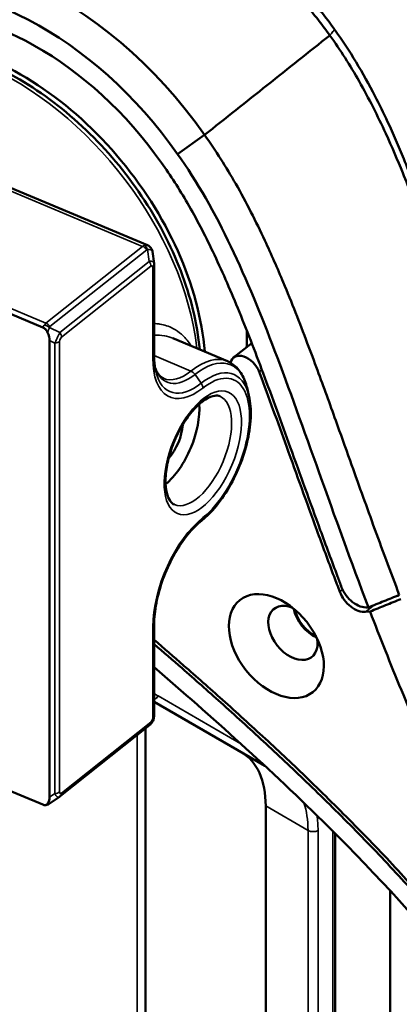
# Model space of a CAD drawing. Header units: millimetres. Extents: x 0 to 14369, y -869 to 2970.
# Tile 606 of 656: x 3586 to 3602, y 1566 to 1608. Entities that reach past the tile are written whole.
import ezdxf

# ---------------------------------------------------------------- set-up
doc = ezdxf.new("R2010")
doc.units = ezdxf.units.MM
doc.header["$LTSCALE"] = 10
doc.layers.add('Sichtbar (ISO)', color=7, linetype='Continuous', lineweight=50)
doc.layers.add('Sichtbar schmal (ISO)', color=7, linetype='Continuous', lineweight=35)

msp = doc.modelspace()

# ---------------------------------------------------------------- linework, layer by layer
at = {"layer": 'Sichtbar (ISO)'}
for p, q in [((3577.218, 1603.722), (3591.032, 1597.928)), ((3593.456, 1602.621), (3592.302, 1601.809)), ((3586.574, 1594.435), (3570.452, 1601.198)), ((3591.238, 1597.659), (3591.307, 1597.154)), ((3591.311, 1593.223), (3591.311, 1597.088)), ((3586.863, 1574.449), (3586.863, 1593.875)), ((3592.112, 1593.97), (3592.112, 1593.97)), ((3592.112, 1593.97), (3594.427, 1592.999)), ((3595.467, 1593.762), (3594.695, 1593.149)), ((3595.344, 1591.533), (3595.265, 1591.861)), ((3600.313, 1582.333), (3600.502, 1582.349)), ((3600.434, 1582.525), (3600.391, 1582.522)), ((3591.311, 1577.926), (3591.311, 1581.792)), ((3570.452, 1580.895), (3586.574, 1574.132)), ((3591.311, 1578.507), (3596.016, 1575.79)), ((3596.016, 1575.79), (3591.311, 1578.507)), ((3587.313, 1574.489), (3591.115, 1577.51)), ((3590.938, 1577.369), (3590.938, 1490.444)), ((3586.845, 1574.171), (3587.284, 1574.468)), ((3587.284, 1574.468), (3587.284, 1574.468)), ((3596.059, 1549.387), (3596.059, 1574.075)), ((3596.059, 1574.075), (3596.059, 1549.387)), ((3599.011, 1549.481), (3599.011, 1572.909)), ((3599.011, 1549.481), (3599.011, 1572.909)), ((3601.362, 1553.166), (3601.362, 1570.467)), ((3601.362, 1570.467), (3601.362, 1553.166))]:
    msp.add_line(p, q, dxfattribs=at)
for centre, major_axis, ratio, start_param, end_param in [((3585.485, 1597.943), (-8.657, 10.894), 0.66056, 4.619039, 6.132927), ((3584.897, 1597.475), (-8.035, 10.111), 0.66056, 4.618211, 5.98937), ((3584.897, 1597.475), (-7.31, 9.199), 0.66056, 4.620501, 5.911532), ((3584.19, 1596.523), (7.155, -9.003), 0.66056, 0.775546, 2.482615), ((3585.952, 1597.924), (-7.156, 9.006), 0.66056, 4.632349, 4.63235), ((3585.954, 1597.925), (-7.155, 9.003), 0.66056, 3.78836, 3.865299), ((3586.291, 1594.404), (0.505, -0.701), 0.382792, 0.4886, 1.050951), ((3588.892, 1600.26), (5.537, -6.968), 0.66056, 0.206548, 0.214697), ((3595.193, 1592.522), (-0.498, 0.626), 0.66056, 4.258206, 6.753415), ((3591.766, 1589.777), (0.967, 2.305), 0.479925, 3.88206, 5.542717), ((3591.766, 1589.777), (0.503, 1.199), 0.479925, 4.077985, 5.346793), ((3600.029, 1583.404), (-0.622, 0.783), 0.66056, 1.120535, 2.727726), ((3599.951, 1583.215), (0.622, -0.783), 0.66056, 4.263565, 5.869331), ((3597.219, 1581.439), (-0.809, 1.018), 0.66056, 5.417798, 10.290165), ((3598.277, 1582.279), (-0.809, 1.018), 0.66056, 0.922415, 2.219178), ((3598.277, 1582.279), (0.778, -0.979), 0.66056, 4.092576, 5.332202), ((3592.523, 1572.033), (2.5, 4.33), 0.57735, 5.497787, 6.283185), ((3592.523, 1572.033), (2.5, 4.33), 0.57735, 5.497787, 6.283185), ((3586.291, 1574.4), (0.551, 0.182), 0.850051, 5.446323, 6.008674)]:
    msp.add_ellipse(centre, major_axis=major_axis, ratio=ratio, start_param=start_param, end_param=end_param, dxfattribs=at)
msp.add_ellipse((3596.514, 1580.878), major_axis=(1.555, -1.957), ratio=0.66056, dxfattribs=at)
for points, knots in [([(3598.992, 1607.108), (3598.838, 1607.323), (3598.68, 1607.535), (3598.376, 1607.922), (3598.237, 1608.092), (3598.09, 1608.265)], [0.0000844, 0.0000844, 0.0000844, 0.0000844, 0.0798334, 0.0798334, 0.1472995, 0.1472995, 0.1472995, 0.1472995]), ([(3597.856, 1608.059), (3598.02, 1607.865), (3598.179, 1607.668), (3598.49, 1607.267), (3598.641, 1607.064), (3598.788, 1606.859)], [-0.1522919, -0.1522919, -0.1522919, -0.1522919, -0.0761955, -0.0761955, -0.000062, -0.000062, -0.000062, -0.000062]), ([(3593.456, 1602.621), (3594.345, 1603.326), (3595.234, 1604.033), (3597.011, 1605.445), (3597.9, 1606.152), (3598.788, 1606.859)], [0.0000101, 0.0000101, 0.0000101, 0.0000101, 0.4536222, 0.4536222, 0.9072439, 0.9072439, 0.9072439, 0.9072439]), ([(3598.788, 1606.859), (3599.245, 1606.233), (3599.655, 1605.577), (3600.45, 1604.176), (3600.827, 1603.431), (3601.426, 1602.128), (3601.666, 1601.567), (3602.031, 1600.668), (3602.164, 1600.328), (3602.448, 1599.583), (3602.598, 1599.177), (3602.918, 1598.286), (3603.088, 1597.799), (3603.455, 1596.729), (3603.651, 1596.147), (3604.087, 1594.839), (3604.326, 1594.117), (3604.85, 1592.551), (3605.132, 1591.725), (3605.611, 1590.373), (3605.789, 1589.882), (3606.257, 1588.627), (3606.557, 1587.864), (3607.037, 1586.718), (3607.208, 1586.322), (3607.384, 1585.93)], [-3.362966, -3.362966, -3.362966, -3.362966, -3.212837, -3.212837, -3.049792, -3.049792, -2.929055, -2.929055, -2.856102, -2.856102, -2.769215, -2.769215, -2.665488, -2.665488, -2.541546, -2.541546, -2.391557, -2.391557, -2.196097, -2.196097, -2.085597, -2.085597, -1.911423, -1.911423, -1.819995, -1.819995, -1.819995, -1.819995]), ([(3599.001, 1607.096), (3599, 1607.098), (3598.998, 1607.1), (3598.995, 1607.104), (3598.994, 1607.106), (3598.992, 1607.108)], [-0.001556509, -0.001556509, -0.001556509, -0.001556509, -0.000792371, -0.000792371, -0.000064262, -0.000064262, -0.000064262, -0.000064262]), ([(3607.567, 1586.075), (3607.232, 1586.818), (3606.914, 1587.573), (3606.147, 1589.512), (3605.716, 1590.709), (3604.592, 1593.976), (3603.915, 1596.13), (3603.077, 1598.565), (3602.915, 1599.028), (3602.609, 1599.871), (3602.466, 1600.257), (3602.195, 1600.961), (3602.067, 1601.283), (3601.72, 1602.131), (3601.49, 1602.663), (3601.075, 1603.554), (3600.896, 1603.921), (3600.215, 1605.24), (3599.642, 1606.211), (3599.001, 1607.096)], [-2.307461, -2.307461, -2.307461, -2.307461, -2.059249, -2.059249, -1.68156, -1.68156, -1.020528, -1.020528, -0.866504, -0.866504, -0.737842, -0.737842, -0.630008, -0.630008, -0.452433, -0.452433, -0.32797, -0.32797, -0.000015, -0.000015, -0.000015, -0.000015]), ([(3584.09, 1605.732), (3585.098, 1605.309), (3586.099, 1604.723), (3587.99, 1603.285), (3588.881, 1602.434), (3590.463, 1600.554), (3591.154, 1599.525), (3592.27, 1597.391), (3592.694, 1596.286), (3593.102, 1594.621), (3593.2, 1594.05), (3593.251, 1593.492)], [0, 0, 0, 0, 0.325453, 0.325453, 0.651056, 0.651056, 0.976371, 0.976371, 1.301873, 1.301873, 1.473642, 1.473642, 1.473642, 1.473642]), ([(3593.456, 1602.621), (3593.937, 1601.948), (3594.379, 1601.256), (3595.237, 1599.753), (3595.647, 1598.939), (3596.297, 1597.543), (3596.558, 1596.947), (3597.164, 1595.501), (3597.507, 1594.627), (3597.978, 1593.385), (3598.123, 1592.995), (3598.526, 1591.902), (3598.79, 1591.173), (3599.242, 1589.916), (3599.441, 1589.36), (3599.99, 1587.824), (3600.304, 1586.947), (3601.001, 1585.036), (3601.369, 1584.044), (3601.747, 1583.054)], [0.000075, 0.000075, 0.000075, 0.000075, 0.248321, 0.248321, 0.524162, 0.524162, 0.726511, 0.726511, 1.017103, 1.017103, 1.147974, 1.147974, 1.390253, 1.390253, 1.583853, 1.583853, 1.895029, 1.895029, 2.230296, 2.230296, 2.230296, 2.230296]), ([(3592.302, 1601.809), (3594.004, 1599.461), (3595.3, 1596.443), (3597.666, 1590.233), (3598.945, 1586.422), (3600.434, 1582.525)], [-2.556137, -2.556137, -2.556137, -2.556137, -1.323071, -1.323071, 0, 0, 0, 0]), ([(3599.293, 1583.375), (3599.234, 1583.53), (3599.175, 1583.685), (3599.117, 1583.839), (3598.869, 1584.499), (3598.625, 1585.157), (3598.385, 1585.813), (3598.168, 1586.405), (3597.953, 1586.996), (3597.74, 1587.584), (3597.528, 1588.172), (3597.317, 1588.758), (3597.106, 1589.341), (3596.915, 1589.871), (3596.724, 1590.399), (3596.532, 1590.923), (3596.34, 1591.447), (3596.148, 1591.969), (3595.953, 1592.486), (3595.778, 1592.955), (3595.6, 1593.42), (3595.42, 1593.882), (3595.24, 1594.344), (3595.057, 1594.802), (3594.871, 1595.254), (3594.701, 1595.666), (3594.528, 1596.073), (3594.352, 1596.475), (3594.175, 1596.877), (3593.994, 1597.273), (3593.808, 1597.663), (3593.637, 1598.02), (3593.463, 1598.372), (3593.283, 1598.715), (3593.104, 1599.057), (3592.921, 1599.392), (3592.731, 1599.718), (3592.556, 1600.02), (3592.376, 1600.315), (3592.191, 1600.602), (3592.005, 1600.889), (3591.814, 1601.169), (3591.618, 1601.44)], [0, 0, 0, 0, 0.023683, 0.023683, 0.023683, 0.124664, 0.124664, 0.124664, 0.215919, 0.215919, 0.215919, 0.307147, 0.307147, 0.307147, 0.390058, 0.390058, 0.390058, 0.472881, 0.472881, 0.472881, 0.547824, 0.547824, 0.547824, 0.622832, 0.622832, 0.622832, 0.691034, 0.691034, 0.691034, 0.759265, 0.759265, 0.759265, 0.821892, 0.821892, 0.821892, 0.884313, 0.884313, 0.884313, 0.942107, 0.942107, 0.942107, 1, 1, 1, 1]), ([(3591.032, 1597.928), (3591.068, 1597.913), (3591.101, 1597.891), (3591.158, 1597.84), (3591.182, 1597.81), (3591.217, 1597.745), (3591.229, 1597.71), (3591.237, 1597.669), (3591.237, 1597.664), (3591.238, 1597.659)], [0, 0, 0, 0, 0.01194589, 0.01194589, 0.02339777, 0.02339777, 0.03460892, 0.03460892, 0.03621513, 0.03621513, 0.03621513, 0.03621513]), ([(3586.574, 1594.435), (3586.595, 1594.426), (3586.615, 1594.415), (3586.653, 1594.388), (3586.671, 1594.373), (3586.707, 1594.335), (3586.724, 1594.313), (3586.754, 1594.268), (3586.766, 1594.246), (3586.775, 1594.223)], [0.000001, 0.000001, 0.000001, 0.000001, 0.00746378, 0.00746378, 0.01469151, 0.01469151, 0.02313775, 0.02313775, 0.03081502, 0.03081502, 0.03081502, 0.03081502]), ([(3591.311, 1593.223), (3591.311, 1593.173), (3591.312, 1593.124), (3591.316, 1593.028), (3591.319, 1592.981), (3591.327, 1592.889), (3591.332, 1592.844), (3591.343, 1592.758), (3591.35, 1592.715), (3591.365, 1592.634), (3591.373, 1592.594), (3591.382, 1592.556)], [1.5707963, 1.5707963, 1.5707963, 1.5707963, 1.6255341, 1.6255341, 1.680272, 1.680272, 1.7350098, 1.7350098, 1.7897476, 1.7897476, 1.8444854, 1.8444854, 1.8444854, 1.8444854]), ([(3591.347, 1592.732), (3591.353, 1592.716), (3591.359, 1592.7), (3591.388, 1592.625), (3591.414, 1592.571), (3591.469, 1592.477), (3591.498, 1592.436), (3591.558, 1592.367), (3591.589, 1592.339), (3591.652, 1592.292), (3591.685, 1592.274), (3591.719, 1592.259)], [1.9306703, 1.9306703, 1.9306703, 1.9306703, 1.9602506, 1.9602506, 2.0760157, 2.0760157, 2.1917809, 2.1917809, 2.307546, 2.307546, 2.4233111, 2.4233111, 2.4233111, 2.4233111]), ([(3595.265, 1591.861), (3595.239, 1591.967), (3595.208, 1592.068), (3595.134, 1592.26), (3595.091, 1592.351), (3594.992, 1592.521), (3594.937, 1592.599), (3594.812, 1592.742), (3594.743, 1592.806), (3594.593, 1592.917), (3594.512, 1592.963), (3594.427, 1592.999)], [4.9860781, 4.9860781, 4.9860781, 4.9860781, 5.1018432, 5.1018432, 5.2176084, 5.2176084, 5.3333735, 5.3333735, 5.4491387, 5.4491387, 5.5649038, 5.5649038, 5.5649038, 5.5649038]), ([(3595.783, 1592.543), (3595.79, 1592.522), (3595.992, 1591.985), (3596.384, 1590.923), (3596.976, 1589.289), (3597.59, 1587.584), (3598.257, 1585.749), (3598.801, 1584.279), (3599.133, 1583.401), (3599.215, 1583.184)], [0, 0, 0, 0, 0.00678, 0.177354, 0.348111, 0.535997, 0.723938, 0.93191, 1, 1, 1, 1]), ([(3594.109, 1591.506), (3594.048, 1591.531), (3593.979, 1591.541), (3593.781, 1591.515), (3593.645, 1591.465), (3593.361, 1591.286), (3593.218, 1591.168), (3592.929, 1590.868), (3592.783, 1590.685), (3592.507, 1590.271), (3592.377, 1590.038), (3592.149, 1589.549), (3592.052, 1589.292), (3591.903, 1588.783), (3591.85, 1588.532), (3591.793, 1588.065), (3591.789, 1587.848), (3591.822, 1587.479), (3591.86, 1587.324), (3591.959, 1587.086), (3592.019, 1587.005), (3592.11, 1586.928), (3592.142, 1586.909), (3592.175, 1586.895)], [5.564904, 5.564904, 5.564904, 5.564904, 5.838365, 5.838365, 6.166071, 6.166071, 6.455502, 6.455502, 6.752855, 6.752855, 7.057041, 7.057041, 7.364032, 7.364032, 7.67013, 7.67013, 7.971357, 7.971357, 8.263924, 8.263924, 8.556837, 8.556837, 8.706496, 8.706496, 8.706496, 8.706496]), ([(3595.344, 1591.533), (3595.412, 1591.248), (3595.437, 1590.927), (3595.406, 1590.239), (3595.351, 1589.874), (3595.169, 1589.137), (3595.045, 1588.766), (3594.739, 1588.052), (3594.558, 1587.709), (3594.156, 1587.079), (3593.935, 1586.794), (3593.581, 1586.425), (3593.456, 1586.31), (3593.328, 1586.209)], [1.297107, 1.297107, 1.297107, 1.297107, 1.635327, 1.635327, 1.97236, 1.97236, 2.304248, 2.304248, 2.634601, 2.634601, 2.966788, 2.966788, 3.141593, 3.141593, 3.141593, 3.141593]), ([(3593.328, 1586.209), (3593.136, 1586.056), (3592.938, 1585.858), (3592.552, 1585.386), (3592.363, 1585.11), (3592.019, 1584.507), (3591.864, 1584.18), (3591.606, 1583.511), (3591.504, 1583.169), (3591.361, 1582.509), (3591.321, 1582.192), (3591.312, 1581.865), (3591.311, 1581.828), (3591.311, 1581.792)], [6.283185, 6.283185, 6.283185, 6.283185, 6.581888, 6.581888, 6.88711, 6.88711, 7.196267, 7.196267, 7.506295, 7.506295, 7.814279, 7.814279, 7.853982, 7.853982, 7.853982, 7.853982]), ([(3601.747, 1583.054), (3601.528, 1582.966), (3601.309, 1582.878), (3600.872, 1582.702), (3600.653, 1582.614), (3600.434, 1582.525)], [-0.141508, -0.141508, -0.141508, -0.141508, -0.0707358, -0.0707358, -0.0000006, -0.0000006, -0.0000006, -0.0000006]), ([(3600.502, 1582.349), (3600.721, 1582.437), (3600.94, 1582.525), (3601.377, 1582.701), (3601.595, 1582.789), (3601.814, 1582.877)], [-0.1414596, -0.1414596, -0.1414596, -0.1414596, -0.0707421, -0.0707421, -0.0000296, -0.0000296, -0.0000296, -0.0000296]), ([(3600.502, 1582.349), (3600.926, 1581.246), (3601.371, 1580.122), (3602.293, 1577.897), (3602.775, 1576.786), (3603.28, 1575.681)], [-0.757357, -0.757357, -0.757357, -0.757357, -0.3779386, -0.3779386, -0.000001, -0.000001, -0.000001, -0.000001]), ([(3603.619, 1569.184), (3603.017, 1569.854), (3601.795, 1571.254), (3599.859, 1573.263), (3597.933, 1575.167), (3596.046, 1576.942), (3594.277, 1578.548), (3592.697, 1579.944), (3591.729, 1580.784), (3591.311, 1581.145)], [0, 0, 0, 0, 0.1028751, 0.2112079, 0.3200217, 0.4178688, 0.5157469, 0.604038, 0.6709921, 0.6709921, 0.6709921, 0.6709921]), ([(3591.311, 1580.966), (3591.706, 1580.625), (3592.102, 1580.281), (3592.498, 1579.935), (3593.048, 1579.454), (3593.598, 1578.968), (3594.148, 1578.476), (3594.757, 1577.931), (3595.366, 1577.378), (3595.972, 1576.818), (3596.579, 1576.257), (3597.183, 1575.688), (3597.784, 1575.109), (3598.453, 1574.466), (3599.117, 1573.809), (3599.776, 1573.141), (3600.433, 1572.476), (3601.085, 1571.799), (3601.724, 1571.102), (3602.33, 1570.44), (3602.924, 1569.76), (3603.527, 1569.088)], [0.5422999, 0.5422999, 0.5422999, 0.5422999, 0.5858181, 0.5858181, 0.5858181, 0.6463583, 0.6463583, 0.6463583, 0.7134722, 0.7134722, 0.7134722, 0.7805648, 0.7805648, 0.7805648, 0.8551772, 0.8551772, 0.8551772, 0.9294598, 0.9294598, 0.9294598, 1, 1, 1, 1]), ([(3609.297, 1560.421), (3606.071, 1565.118), (3603.012, 1568.936), (3596.263, 1575.639), (3593.723, 1577.903), (3591.311, 1579.981)], [-3.808685, -3.808685, -3.808685, -3.808685, -2.511642, -2.511642, -1.763297, -1.763297, -1.763297, -1.763297]), ([(3591.311, 1577.926), (3591.311, 1577.876), (3591.304, 1577.823), (3591.276, 1577.726), (3591.255, 1577.681), (3591.207, 1577.602), (3591.178, 1577.568), (3591.137, 1577.528), (3591.126, 1577.519), (3591.115, 1577.51)], [0, 0, 0, 0, 0.01589045, 0.01589045, 0.03040521, 0.03040521, 0.04379108, 0.04379108, 0.04830901, 0.04830901, 0.04830901, 0.04830901]), ([(3586.775, 1574.175), (3586.765, 1574.16), (3586.754, 1574.148), (3586.724, 1574.128), (3586.707, 1574.12), (3586.67, 1574.113), (3586.653, 1574.113), (3586.615, 1574.118), (3586.595, 1574.123), (3586.574, 1574.132)], [0.000001, 0.000001, 0.000001, 0.000001, 0.00770548, 0.00770548, 0.01618567, 0.01618567, 0.02341904, 0.02341904, 0.03088693, 0.03088693, 0.03088693, 0.03088693]), ([(3586.845, 1574.171), (3586.814, 1574.15), (3586.779, 1574.134), (3586.714, 1574.117), (3586.684, 1574.113), (3586.655, 1574.114)], [0.0000019, 0.0000019, 0.0000019, 0.0000019, 0.01155244, 0.01155244, 0.02059618, 0.02059618, 0.02059618, 0.02059618])]:
    msp.add_open_spline(points, degree=3, knots=knots, dxfattribs=at)
for points in [[(3591.307, 1597.154), (3591.31, 1597.132), (3591.311, 1597.11), (3591.311, 1597.088)], [(3587.313, 1574.489), (3587.303, 1574.481), (3587.294, 1574.474), (3587.284, 1574.468)]]:
    msp.add_open_spline(points, degree=3, dxfattribs=at)
at = {"layer": 'Sichtbar schmal (ISO)'}
for p, q in [((3590.822, 1597.882), (3577.025, 1603.669)), ((3570.599, 1601.369), (3586.708, 1594.612)), ((3586.708, 1594.612), (3590.822, 1597.882)), ((3586.879, 1594.468), (3590.994, 1597.738)), ((3591.03, 1597.754), (3591.1, 1597.239)), ((3591.1, 1597.239), (3587.298, 1594.218)), ((3591.171, 1597.036), (3587.369, 1594.015)), ((3591.254, 1593.121), (3591.254, 1596.987)), ((3586.854, 1594.436), (3587.298, 1594.218)), ((3586.863, 1593.875), (3587.09, 1593.764)), ((3587.09, 1593.764), (3587.09, 1574.602)), ((3587.286, 1593.833), (3587.286, 1574.671)), ((3591.311, 1593.234), (3592.879, 1592.576)), ((3595.783, 1592.543), (3595.898, 1592.634)), ((3593.051, 1592.433), (3593.313, 1592.058)), ((3599.334, 1583.278), (3599.215, 1583.184)), ((3600.68, 1582.624), (3600.313, 1582.333)), ((3591.254, 1577.825), (3591.254, 1581.69)), ((3591.482, 1578.755), (3595, 1576.723)), ((3595, 1576.723), (3591.482, 1578.755)), ((3587.369, 1574.622), (3591.171, 1577.643)), ((3590.586, 1489.954), (3590.586, 1577.09)), ((3586.863, 1574.449), (3587.09, 1574.602)), ((3596.059, 1574.075), (3597.862, 1573.034)), ((3597.862, 1573.034), (3596.059, 1574.075)), ((3597.862, 1573.034), (3597.862, 1548.345)), ((3597.862, 1548.345), (3597.862, 1573.034)), ((3598.286, 1548.345), (3598.286, 1573.034)), ((3598.286, 1573.034), (3598.286, 1548.345)), ((3598.923, 1572.997), (3598.923, 1548.206)), ((3598.923, 1549.185), (3598.923, 1572.997))]:
    msp.add_line(p, q, dxfattribs=at)
for centre, major_axis, ratio, start_param, end_param in [((3583.896, 1596.29), (-7.155, 9.003), 0.66056, 3.955338, 5.405899), ((3590.822, 1597.637), (0.187, -0.235), 0.660587, 1.479319, 2.264697), ((3590.755, 1597.502), (-0.3, -0.413), 0.471931, 3.252518, 3.709033), ((3590.858, 1597.653), (0.058, -0.294), 0.642111, 1.793941, 2.612858), ((3591.057, 1597.674), (-0.0845, 0.037), 0.864778, 5.387236, 5.85765), ((3590.755, 1597.502), (-0.479, -0.173), 0.384353, 3.059504, 3.971309), ((3590.928, 1597.138), (-0.187, 0.235), 0.66056, 3.835102, 4.620501), ((3591.088, 1596.739), (-0.141, -0.316), 0.277584, 2.586057, 3.632543), ((3591.011, 1597.088), (0.3, 0), 0.577354, 5.654865, 6.283183), ((3586.636, 1594.234), (0.198, 0.453), 0.292472, 0.97622, 1.241885), ((3586.847, 1594.199), (0.008, 0.467), 0.659364, 0.497853, 0.778803), ((3586.683, 1594.335), (0.271, -0.129), 0.593288, 1.190932, 2.009848), ((3586.708, 1594.367), (0.187, -0.235), 0.66056, 1.478908, 2.264306), ((3586.641, 1594.232), (-0.215, -0.451), 0.251555, 1.670789, 2.156334), ((3586.978, 1594.315), (0.088, -0.16), 0.650547, 3.251909, 3.579104), ((3587.452, 1593.85), (-0.041, -0.198), 0.814298, 3.916202, 4.962689), ((3587.126, 1594.116), (-0.187, 0.235), 0.660556, 3.8351, 4.620493), ((3587.043, 1593.935), (-0.3, 0), 0.57735, 1.727876, 2.513274), ((3591.011, 1593.223), (0.3, 0), 0.57735, 5.654867, 6.283185), ((3593.384, 1594.814), (-1.402, -3.342), 0.479925, 5.43067, 7.001467), ((3592.879, 1589.31), (1.547, 3.689), 0.479925, 0, 0.718282), ((3593.051, 1589.238), (1.513, 3.608), 0.479925, 5.70436, 7.001467), ((3593.051, 1594.954), (-1.194, -2.847), 0.479925, 5.784138, 7.001467), ((3593.313, 1589.128), (1.388, 3.309), 0.479925, 5.70436, 7.001467), ((3593.313, 1594.844), (-1.32, -3.147), 0.479925, 5.70436, 7.001467), ((3592.879, 1595.026), (-1.16, -2.766), 0.479925, 0, 0.718282), ((3592.879, 1592.331), (0.187, -0.235), 0.66056, 1.478908, 2.264306), ((3593.384, 1589.098), (1.306, 3.113), 0.479925, 3.859874, 7.001467), ((3593.142, 1591.956), (-0.187, 0.235), 0.66056, 3.835102, 4.620501), ((3593.142, 1589.2), (0.967, 2.305), 0.479925, 3.141593, 6.283185), ((3593.384, 1583.383), (1.402, 3.342), 0.479925, 0.718282, 2.289078), ((3593.142, 1586.444), (0.187, -0.235), 0.66056, 0, 0.69351), ((3591.011, 1581.792), (0.3, 0), 0.57735, 5.654867, 6.283185), ((3593.832, 1582.825), (-2.35, -4.07), 0.57735, 6.207832, 6.283185), ((3593.832, 1582.825), (-2.35, -4.07), 0.57735, 6.207832, 6.283185), ((3591.269, 1578.877), (0.15, 0.26), 0.816497, 3.919007, 4.712389), ((3591.269, 1578.877), (-0.15, -0.26), 0.816497, 0.777414, 1.570796), ((3591.011, 1577.926), (0.3, 0), 0.57735, 5.654867, 6.283185), ((3590.928, 1577.745), (0.187, -0.235), 0.660556, 6.283182, 6.976691), ((3591.088, 1577.808), (-0.041, -0.198), 0.814298, 0.77461, 1.821096), ((3587.043, 1574.773), (-0.3, 0), 0.577354, 1.727873, 2.513271), ((3587.452, 1574.919), (-0.141, -0.316), 0.277584, 5.72765, 6.774136), ((3587.126, 1574.723), (0.187, -0.235), 0.66056, 0.00001, 0.69351), ((3586.642, 1574.631), (-0.195, 0.465), 0.307628, 2.786944, 3.20311), ((3594.327, 1570.992), (-2.5, -4.33), 0.57735, 2.356194, 2.676135), ((3594.327, 1570.992), (2.5, 4.33), 0.57735, 5.497787, 5.817727), ((3594.539, 1570.87), (-2.65, -4.59), 0.57735, 2.356194, 2.509708), ((3594.539, 1570.87), (2.65, 4.59), 0.57735, 5.497787, 5.6513), ((3598.074, 1573.156), (0.3, 0), 0.57735, 3.926991, 5.497787), ((3598.074, 1573.156), (-0.3, 0), 0.57735, 0.785398, 2.356194)]:
    msp.add_ellipse(centre, major_axis=major_axis, ratio=ratio, start_param=start_param, end_param=end_param, dxfattribs=at)
msp.add_ellipse((3593.384, 1589.098), major_axis=(-1.083, -2.582), ratio=0.479925, dxfattribs=at)
for points, knots in [([(3598.788, 1606.859), (3598.809, 1606.887), (3598.853, 1606.944), (3598.924, 1607.023), (3598.969, 1607.079), (3598.992, 1607.108)], [0.0001792, 0.0001792, 0.0001792, 0.0001792, 0.3333333, 0.6666667, 1, 1, 1, 1]), ([(3598.788, 1606.859), (3598.812, 1606.883), (3598.86, 1606.934), (3598.928, 1607.017), (3598.977, 1607.07), (3599.001, 1607.096)], [0.0001918, 0.0001918, 0.0001918, 0.0001918, 0.3333333, 0.6666667, 0.9998604, 0.9998604, 0.9998604, 0.9998604]), ([(3590.822, 1597.882), (3590.835, 1597.892), (3590.861, 1597.909), (3590.889, 1597.921), (3590.904, 1597.926)], [0.000638, 0.000638, 0.000638, 0.000638, 0.5, 1, 1, 1, 1]), ([(3591.307, 1597.154), (3591.306, 1597.161), (3591.304, 1597.168), (3591.302, 1597.175), (3591.299, 1597.184), (3591.295, 1597.193), (3591.289, 1597.201), (3591.284, 1597.21), (3591.276, 1597.217), (3591.268, 1597.224), (3591.259, 1597.23), (3591.248, 1597.236), (3591.236, 1597.24), (3591.224, 1597.244), (3591.211, 1597.246), (3591.196, 1597.248), (3591.182, 1597.249), (3591.166, 1597.249), (3591.15, 1597.247), (3591.134, 1597.246), (3591.117, 1597.243), (3591.1, 1597.239)], [0.1555652, 0.1555652, 0.1555652, 0.1555652, 0.25, 0.25, 0.25, 0.375, 0.375, 0.375, 0.5, 0.5, 0.5, 0.625, 0.625, 0.625, 0.75, 0.75, 0.75, 0.875, 0.875, 0.875, 1, 1, 1, 1]), ([(3591.311, 1594.6), (3591.384, 1594.598), (3591.457, 1594.591), (3591.53, 1594.58), (3591.539, 1594.579), (3591.549, 1594.577), (3591.559, 1594.576), (3591.75, 1594.543), (3591.937, 1594.48), (3592.104, 1594.395), (3592.145, 1594.374), (3592.185, 1594.352), (3592.223, 1594.329), (3592.343, 1594.255), (3592.454, 1594.17), (3592.557, 1594.068), (3592.631, 1593.996), (3592.7, 1593.916), (3592.764, 1593.829), (3592.807, 1593.771), (3592.847, 1593.71), (3592.885, 1593.646)], [0.3214751, 0.3214751, 0.3214751, 0.3214751, 0.3686764, 0.3686764, 0.3686764, 0.375, 0.375, 0.375, 0.5, 0.5, 0.5, 0.5303051, 0.5303051, 0.5303051, 0.625, 0.625, 0.625, 0.6922423, 0.6922423, 0.6922423, 0.7375407, 0.7375407, 0.7375407, 0.7375407]), ([(3587.298, 1594.218), (3587.291, 1594.205), (3587.284, 1594.191), (3587.277, 1594.176), (3587.269, 1594.161), (3587.262, 1594.146), (3587.254, 1594.129), (3587.246, 1594.113), (3587.237, 1594.095), (3587.228, 1594.076), (3587.219, 1594.057), (3587.21, 1594.037), (3587.2, 1594.016), (3587.19, 1593.995), (3587.18, 1593.973), (3587.171, 1593.951), (3587.161, 1593.929), (3587.151, 1593.907), (3587.141, 1593.885), (3587.132, 1593.863), (3587.123, 1593.843), (3587.114, 1593.822), (3587.106, 1593.802), (3587.098, 1593.783), (3587.09, 1593.764)], [0, 0, 0, 0, 0.125, 0.125, 0.125, 0.25, 0.25, 0.25, 0.375, 0.375, 0.375, 0.5, 0.5, 0.5, 0.625, 0.625, 0.625, 0.75, 0.75, 0.75, 0.875, 0.875, 0.875, 1, 1, 1, 1]), ([(3591.311, 1594.104), (3591.46, 1594.114), (3591.734, 1594.097), (3591.996, 1594.018), (3592.112, 1593.97)], [0.2628177, 0.2628177, 0.2628177, 0.2628177, 0.369071, 0.4592763, 0.4592763, 0.4592763, 0.4592763]), ([(3587.09, 1574.602), (3587.096, 1574.588), (3587.102, 1574.575), (3587.109, 1574.563), (3587.116, 1574.55), (3587.123, 1574.538), (3587.131, 1574.527), (3587.138, 1574.516), (3587.146, 1574.506), (3587.155, 1574.496), (3587.164, 1574.487), (3587.173, 1574.478), (3587.183, 1574.471), (3587.192, 1574.464), (3587.202, 1574.459), (3587.212, 1574.456), (3587.223, 1574.453), (3587.233, 1574.452), (3587.242, 1574.452), (3587.252, 1574.453), (3587.262, 1574.456), (3587.271, 1574.46), (3587.275, 1574.462), (3587.28, 1574.465), (3587.284, 1574.468)], [0.0000009, 0.0000009, 0.0000009, 0.0000009, 0.125, 0.125, 0.125, 0.25, 0.25, 0.25, 0.375, 0.375, 0.375, 0.5, 0.5, 0.5, 0.625, 0.625, 0.625, 0.75, 0.75, 0.75, 0.875, 0.875, 0.875, 0.935049, 0.935049, 0.935049, 0.935049])]:
    msp.add_open_spline(points, degree=3, knots=knots, dxfattribs=at)

doc.saveas('drawing.dxf')
